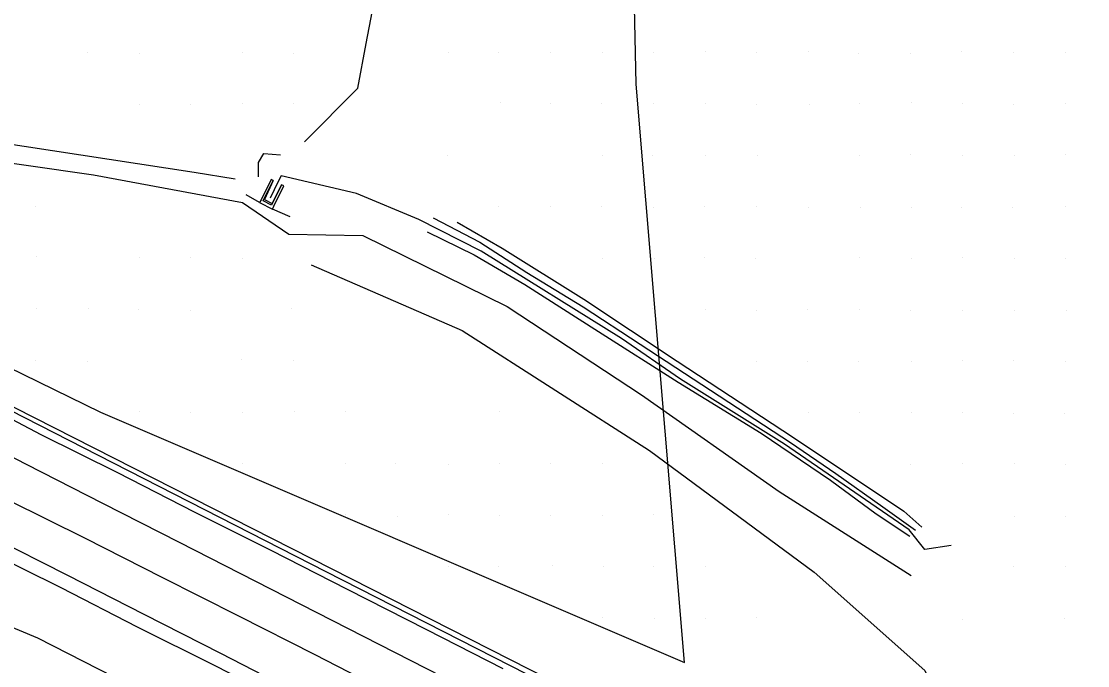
# Model space of a CAD drawing. Extents: x 1602514 to 1609837, y 863887 to 871157.
# Drawn here: x 1606621.5 to 1606932.1, y 866274.3 to 866461.9 of the extents above; entities that cross this region are included whole.
import ezdxf

# ---------------------------------------------------------------- set-up
doc = ezdxf.new("R2010")
doc.units = 0
for name, color, linetype in [('Survey-Centerline', 7, 'Continuous'), ('Survey-Drainage structures-concrete', 7, 'Continuous'), ('Survey-Edge of pavement', 7, 'Continuous'), ('Survey-Flow line', 7, 'Continuous'), ('Survey-Ridge Lines', 7, 'Continuous'), ('Survey-Safety', 7, 'Continuous'), ('Survey-Shoulders', 7, 'Continuous'), ('Survey-Spot dirt', 7, 'Continuous'), ('Survey-Vegetation trees', 7, 'Continuous')]:
    doc.layers.add(name, color=color, linetype=linetype)

msp = doc.modelspace()

# ---------------------------------------------------------------- linework, layer by layer
at = {"layer": 'Survey-Centerline'}
msp.add_lwpolyline([(1606729.92, 866265.74), (1606707.12, 866277.42), (1606684.84, 866288.74), (1606662.48, 866299.93), (1606640.23, 866311.32), (1606617.81, 866322.38)], dxfattribs=at)
msp.add_lwpolyline([(1606729.92, 866265.74), (1606707.12, 866277.42), (1606684.84, 866288.74), (1606662.48, 866299.93), (1606640.23, 866311.32), (1606617.81, 866322.38)], dxfattribs=at)
at = {"layer": 'Survey-Drainage structures-concrete'}
msp.add_lwpolyline([(1606697.33, 866414.29), (1606694.41, 866408.38), (1606691.95, 866409.65), (1606694.87, 866415.55), (1606694.26, 866415.87), (1606691.34, 866409.96), (1606690.92, 866409.12), (1606694.63, 866407.21), (1606695.05, 866408.06), (1606697.97, 866413.96), (1606697.33, 866414.29)], dxfattribs=at)
msp.add_lwpolyline([(1606697.33, 866414.29), (1606694.41, 866408.38), (1606691.95, 866409.65), (1606694.87, 866415.55), (1606694.26, 866415.87), (1606691.34, 866409.96), (1606690.92, 866409.12), (1606694.63, 866407.21), (1606695.05, 866408.06), (1606697.97, 866413.96), (1606697.33, 866414.29)], dxfattribs=at)
at = {"layer": 'Survey-Edge of pavement'}
for points in [[(1606757.28, 866264.35), (1606735.02, 866275.7), (1606712.08, 866287.45), (1606689.79, 866298.77), (1606667.53, 866310.15), (1606645.27, 866321.54), (1606622.98, 866332.86), (1606600.75, 866344.3)], [(1606757.28, 866264.35), (1606735.02, 866275.7), (1606712.08, 866287.45), (1606689.79, 866298.77), (1606667.53, 866310.15), (1606645.27, 866321.54), (1606622.98, 866332.86), (1606600.75, 866344.3)], [(1606612.65, 866311.93), (1606634.97, 866300.67), (1606657.23, 866289.28), (1606679.52, 866277.96), (1606701.74, 866266.51)], [(1606612.65, 866311.93), (1606634.97, 866300.67), (1606657.23, 866289.28), (1606679.52, 866277.96), (1606701.74, 866266.51)]]:
    msp.add_lwpolyline(points, dxfattribs=at)
at = {"layer": 'Survey-Flow line'}
for points in [[(1606418.45, 866459.82), (1606451.98, 866448.84), (1606521.9, 866440.89), (1606671.86, 866417.95), (1606683.83, 866416.05)], [(1606418.45, 866459.82), (1606451.98, 866448.84), (1606521.9, 866440.89), (1606671.86, 866417.95), (1606683.83, 866416.05)], [(1606892.4, 866309.24), (1606884.75, 866308.11), (1606880.14, 866313.84), (1606843.8, 866338.83), (1606813.54, 866357.72), (1606796.34, 866369.56), (1606755.46, 866394.94), (1606737.3, 866404.22), (1606719.13, 866411.8), (1606697.23, 866416.95), (1606696.29, 866415.24), (1606693.94, 866410.37)], [(1606892.4, 866309.24), (1606884.75, 866308.11), (1606880.14, 866313.84), (1606843.8, 866338.83), (1606813.54, 866357.72), (1606796.34, 866369.56), (1606755.46, 866394.94), (1606737.3, 866404.22), (1606719.13, 866411.8), (1606697.23, 866416.95), (1606696.29, 866415.24), (1606693.94, 866410.37)]]:
    msp.add_lwpolyline(points, dxfattribs=at)
at = {"layer": 'Survey-Ridge Lines'}
for p, q in [((1606690.92, 866409.12), (1606687.03, 866411.39)), ((1606690.92, 866409.12), (1606687.03, 866411.39)), ((1606699.86, 866404.98), (1606694.63, 866407.21)), ((1606699.86, 866404.98), (1606694.63, 866407.21))]:
    msp.add_line(p, q, dxfattribs=at)
for points in [[(1606704.02, 866426.84), (1606719.51, 866442.41), (1606722, 866455.5), (1606727.78, 866485.94), (1606723.58, 866507.65), (1606726.37, 866523.08), (1606727.81, 866541.57), (1606719.8, 866557.65), (1606704.37, 866566.61), (1606695.56, 866579.03), (1606688.15, 866611.42), (1606690.57, 866645.67), (1606685.3, 866669.66)], [(1606704.02, 866426.84), (1606719.51, 866442.41), (1606722, 866455.5), (1606727.78, 866485.94), (1606723.58, 866507.65), (1606726.37, 866523.08), (1606727.81, 866541.57), (1606719.8, 866557.65), (1606704.37, 866566.61), (1606695.56, 866579.03), (1606688.15, 866611.42), (1606690.57, 866645.67), (1606685.3, 866669.66)], [(1606309.61, 866518.25), (1606336.32, 866502.07), (1606361.12, 866488.41), (1606388.88, 866471.53), (1606417.69, 866454.35), (1606445.69, 866440.82), (1606479.94, 866420.31), (1606584.83, 866367.03), (1606786.81, 866264.41), (1606870.28, 866222.48), (1606915.7, 866197.46), (1606961.21, 866174.76), (1606984.19, 866162.68), (1607006.66, 866151.58), (1607032.61, 866140.47), (1607055.37, 866127.99), (1607073.56, 866118.59), (1607097.74, 866105.82), (1607116.91, 866094.48), (1607139.13, 866083.05)], [(1606309.61, 866518.25), (1606336.32, 866502.07), (1606361.12, 866488.41), (1606388.88, 866471.53), (1606417.69, 866454.35), (1606445.69, 866440.82), (1606479.94, 866420.31), (1606584.83, 866367.03), (1606786.81, 866264.41), (1606870.28, 866222.48), (1606915.7, 866197.46), (1606961.21, 866174.76), (1606984.19, 866162.68), (1607006.66, 866151.58), (1607032.61, 866140.47), (1607055.37, 866127.99), (1607073.56, 866118.59), (1607097.74, 866105.82), (1607116.91, 866094.48), (1607139.13, 866083.05)], [(1606584.95, 866425.42), (1606642.5, 866417.2), (1606685.95, 866409.12), (1606699.39, 866399.92), (1606720.97, 866399.53), (1606762.99, 866378.83), (1606802.18, 866353.15), (1606842.3, 866324.98), (1606880.69, 866300.57)], [(1606584.95, 866425.42), (1606642.5, 866417.2), (1606685.95, 866409.12), (1606699.39, 866399.92), (1606720.97, 866399.53), (1606762.99, 866378.83), (1606802.18, 866353.15), (1606842.3, 866324.98), (1606880.69, 866300.57)], [(1606690.61, 866416.59), (1606690.61, 866420.77), (1606692.11, 866423.45), (1606697.03, 866423.05)], [(1606690.61, 866416.59), (1606690.61, 866420.77), (1606692.11, 866423.45), (1606697.03, 866423.05)], [(1606694.87, 866415.55), (1606692.31, 866409.99), (1606694.56, 866408.91), (1606697.33, 866414.29)], [(1606694.87, 866415.55), (1606692.31, 866409.99), (1606694.56, 866408.91), (1606697.33, 866414.29)], [(1606741.43, 866404.67), (1606755.05, 866397.56), (1606768.77, 866388.76), (1606785.13, 866378.82), (1606801.74, 866367.93), (1606819.76, 866356.12), (1606845.53, 866339.22), (1606858.82, 866330.25), (1606872.44, 866320.56), (1606879.24, 866315.72), (1606881.98, 866313.77)], [(1606741.43, 866404.67), (1606755.05, 866397.56), (1606768.77, 866388.76), (1606785.13, 866378.82), (1606801.74, 866367.93), (1606819.76, 866356.12), (1606845.53, 866339.22), (1606858.82, 866330.25), (1606872.44, 866320.56), (1606879.24, 866315.72), (1606881.98, 866313.77)], [(1606748.48, 866403.39), (1606761.53, 866395.82), (1606785.35, 866381.04), (1606812.6, 866362.96), (1606846.49, 866340.7), (1606878.62, 866319.26), (1606883.84, 866314.65)], [(1606748.48, 866403.39), (1606761.53, 866395.82), (1606785.35, 866381.04), (1606812.6, 866362.96), (1606846.49, 866340.7), (1606878.62, 866319.26), (1606883.84, 866314.65)], [(1606739.72, 866400.57), (1606753.38, 866393.96), (1606768.17, 866385.26), (1606789.66, 866371.61), (1606812.87, 866356.86), (1606837.04, 866342), (1606857.2, 866328.27), (1606870.52, 866318.47), (1606880.37, 866312.01)], [(1606739.72, 866400.57), (1606753.38, 866393.96), (1606768.17, 866385.26), (1606789.66, 866371.61), (1606812.87, 866356.86), (1606837.04, 866342), (1606857.2, 866328.27), (1606870.52, 866318.47), (1606880.37, 866312.01)], [(1606705.95, 866391.04), (1606749.91, 866371.86), (1606804.54, 866336.96), (1606852.5, 866301.52), (1606884.69, 866272.84), (1606902.13, 866236.07), (1606918.95, 866213.85)], [(1606705.95, 866391.04), (1606749.91, 866371.86), (1606804.54, 866336.96), (1606852.5, 866301.52), (1606884.69, 866272.84), (1606902.13, 866236.07), (1606918.95, 866213.85)], [(1606648.51, 866270.94), (1606626.28, 866282.31), (1606602.96, 866291.96)], [(1606648.51, 866270.94), (1606626.28, 866282.31), (1606602.96, 866291.96)]]:
    msp.add_lwpolyline(points, dxfattribs=at)
at = {"layer": 'Survey-Safety'}
msp.add_lwpolyline([(1606461.71, 866429.07), (1606498.95, 866409.93), (1606571.22, 866372.66), (1606643.89, 866335.62), (1606710.17, 866301.71), (1606788.24, 866261.93), (1606888.38, 866210.5), (1606977.39, 866165.76), (1607063.34, 866122.4)], dxfattribs=at)
msp.add_lwpolyline([(1606461.71, 866429.07), (1606498.95, 866409.93), (1606571.22, 866372.66), (1606643.89, 866335.62), (1606710.17, 866301.71), (1606788.24, 866261.93), (1606888.38, 866210.5), (1606977.39, 866165.76), (1607063.34, 866122.4)], dxfattribs=at)
at = {"layer": 'Survey-Shoulders'}
for points in [[(1606761.88, 866273.34), (1606739.62, 866284.69), (1606716.54, 866296.5), (1606694.26, 866307.83), (1606671.9, 866319.02), (1606649.65, 866330.4), (1606627.23, 866341.47), (1606605.1, 866353.11)], [(1606761.88, 866273.34), (1606739.62, 866284.69), (1606716.54, 866296.5), (1606694.26, 866307.83), (1606671.9, 866319.02), (1606649.65, 866330.4), (1606627.23, 866341.47), (1606605.1, 866353.11)], [(1606700.02, 866263.02), (1606677.73, 866274.34), (1606655.38, 866285.53), (1606633.12, 866296.92), (1606610.71, 866307.98)], [(1606700.02, 866263.02), (1606677.73, 866274.34), (1606655.38, 866285.53), (1606633.12, 866296.92), (1606610.71, 866307.98)]]:
    msp.add_lwpolyline(points, dxfattribs=at)
at = {"layer": 'Survey-Spot dirt'}
for p, q in [((1606640.87, 866452.88), (1606640.87, 866452.88)), ((1606640.87, 866452.88), (1606640.87, 866452.88)), ((1606655.87, 866452.62), (1606655.87, 866452.62)), ((1606655.87, 866452.62), (1606655.87, 866452.62)), ((1606685.85, 866452.96), (1606685.85, 866452.96)), ((1606685.85, 866452.96), (1606685.85, 866452.96)), ((1606700.92, 866452.68), (1606700.92, 866452.68)), ((1606700.92, 866452.68), (1606700.92, 866452.68)), ((1606746.01, 866452.82), (1606746.01, 866452.82)), ((1606746.01, 866452.82), (1606746.01, 866452.82)), ((1606760.59, 866452.79), (1606760.59, 866452.79)), ((1606760.59, 866452.79), (1606760.59, 866452.79)), ((1606775.71, 866452.95), (1606775.71, 866452.95)), ((1606775.71, 866452.95), (1606775.71, 866452.95)), ((1606790.86, 866452.72), (1606790.86, 866452.72)), ((1606790.86, 866452.72), (1606790.86, 866452.72)), ((1606805.74, 866452.8), (1606805.74, 866452.8)), ((1606805.74, 866452.8), (1606805.74, 866452.8)), ((1606820.69, 866453), (1606820.69, 866453)), ((1606820.69, 866453), (1606820.69, 866453)), ((1606835.56, 866452.82), (1606835.56, 866452.82)), ((1606835.56, 866452.82), (1606835.56, 866452.82)), ((1606850.74, 866453.05), (1606850.74, 866453.05)), ((1606850.74, 866453.05), (1606850.74, 866453.05)), ((1606865.44, 866452.64), (1606865.44, 866452.64)), ((1606865.44, 866452.64), (1606865.44, 866452.64)), ((1606880.64, 866452.65), (1606880.64, 866452.65)), ((1606880.64, 866452.65), (1606880.64, 866452.65)), ((1606895.5, 866453.08), (1606895.5, 866453.08)), ((1606895.5, 866453.08), (1606895.5, 866453.08)), ((1606910.59, 866452.82), (1606910.59, 866452.82)), ((1606910.59, 866452.82), (1606910.59, 866452.82)), ((1606925.8, 866452.87), (1606925.8, 866452.87)), ((1606925.8, 866452.87), (1606925.8, 866452.87)), ((1606655.8, 866437.74), (1606655.8, 866437.74)), ((1606655.8, 866437.74), (1606655.8, 866437.74)), ((1606670.71, 866437.59), (1606670.71, 866437.59)), ((1606670.71, 866437.59), (1606670.71, 866437.59)), ((1606685.98, 866437.95), (1606685.98, 866437.95)), ((1606685.98, 866437.95), (1606685.98, 866437.95)), ((1606700.85, 866438), (1606700.85, 866438)), ((1606700.85, 866438), (1606700.85, 866438)), ((1606761.1, 866438.19), (1606761.1, 866438.19)), ((1606761.1, 866438.19), (1606761.1, 866438.19)), ((1606775.79, 866437.89), (1606775.79, 866437.89)), ((1606775.79, 866437.89), (1606775.79, 866437.89)), ((1606790.59, 866438.05), (1606790.59, 866438.05)), ((1606790.59, 866438.05), (1606790.59, 866438.05)), ((1606805.7, 866437.86), (1606805.7, 866437.86)), ((1606805.7, 866437.86), (1606805.7, 866437.86)), ((1606820.76, 866437.85), (1606820.76, 866437.85)), ((1606820.76, 866437.85), (1606820.76, 866437.85)), ((1606835.72, 866437.65), (1606835.72, 866437.65)), ((1606835.72, 866437.65), (1606835.72, 866437.65)), ((1606851.06, 866437.72), (1606851.06, 866437.72)), ((1606851.06, 866437.72), (1606851.06, 866437.72)), ((1606865.77, 866437.87), (1606865.77, 866437.87)), ((1606865.77, 866437.87), (1606865.77, 866437.87)), ((1606880.77, 866438.23), (1606880.77, 866438.23)), ((1606880.77, 866438.23), (1606880.77, 866438.23)), ((1606895.58, 866438.11), (1606895.58, 866438.11)), ((1606895.58, 866438.11), (1606895.58, 866438.11)), ((1606910.52, 866437.67), (1606910.52, 866437.67)), ((1606910.52, 866437.67), (1606910.52, 866437.67)), ((1606925.7, 866437.88), (1606925.7, 866437.88)), ((1606925.7, 866437.88), (1606925.7, 866437.88)), ((1606745.67, 866422.85), (1606745.67, 866422.85)), ((1606745.67, 866422.85), (1606745.67, 866422.85)), ((1606790.77, 866422.71), (1606790.77, 866422.71)), ((1606790.77, 866422.71), (1606790.77, 866422.71)), ((1606805.43, 866422.79), (1606805.43, 866422.79)), ((1606805.43, 866422.79), (1606805.43, 866422.79)), ((1606820.75, 866422.92), (1606820.75, 866422.92)), ((1606820.75, 866422.92), (1606820.75, 866422.92)), ((1606836.01, 866422.8), (1606836.01, 866422.8)), ((1606836.01, 866422.8), (1606836.01, 866422.8)), ((1606865.7, 866422.96), (1606865.7, 866422.96)), ((1606865.7, 866422.96), (1606865.7, 866422.96)), ((1606880.63, 866422.99), (1606880.63, 866422.99)), ((1606880.63, 866422.99), (1606880.63, 866422.99)), ((1606895.61, 866422.83), (1606895.61, 866422.83)), ((1606895.61, 866422.83), (1606895.61, 866422.83)), ((1606910.75, 866422.85), (1606910.75, 866422.85)), ((1606910.75, 866422.85), (1606910.75, 866422.85)), ((1606925.62, 866422.99), (1606925.62, 866422.99)), ((1606925.62, 866422.99), (1606925.62, 866422.99)), ((1606625.71, 866408), (1606625.71, 866408)), ((1606625.71, 866408), (1606625.71, 866408)), ((1606760.47, 866408.05), (1606760.47, 866408.05)), ((1606760.47, 866408.05), (1606760.47, 866408.05)), ((1606775.66, 866407.85), (1606775.66, 866407.85)), ((1606775.66, 866407.85), (1606775.66, 866407.85)), ((1606790.64, 866407.99), (1606790.64, 866407.99)), ((1606790.64, 866407.99), (1606790.64, 866407.99)), ((1606805.63, 866407.8), (1606805.63, 866407.8)), ((1606805.63, 866407.8), (1606805.63, 866407.8)), ((1606820.53, 866408.05), (1606820.53, 866408.05)), ((1606820.53, 866408.05), (1606820.53, 866408.05)), ((1606835.79, 866407.95), (1606835.79, 866407.95)), ((1606835.79, 866407.95), (1606835.79, 866407.95)), ((1606850.67, 866407.64), (1606850.67, 866407.64)), ((1606850.67, 866407.64), (1606850.67, 866407.64)), ((1606865.84, 866407.84), (1606865.84, 866407.84)), ((1606865.84, 866407.84), (1606865.84, 866407.84)), ((1606880.89, 866407.77), (1606880.89, 866407.77)), ((1606880.89, 866407.77), (1606880.89, 866407.77)), ((1606895.48, 866407.78), (1606895.48, 866407.78)), ((1606895.48, 866407.78), (1606895.48, 866407.78)), ((1606910.37, 866407.75), (1606910.37, 866407.75)), ((1606910.37, 866407.75), (1606910.37, 866407.75)), ((1606925.66, 866408.06), (1606925.66, 866408.06)), ((1606925.66, 866408.06), (1606925.66, 866408.06)), ((1606625.81, 866393.33), (1606625.81, 866393.33)), ((1606625.81, 866393.33), (1606625.81, 866393.33)), ((1606655.91, 866393.21), (1606655.91, 866393.21)), ((1606655.91, 866393.21), (1606655.91, 866393.21)), ((1606670.87, 866393.27), (1606670.87, 866393.27)), ((1606670.87, 866393.27), (1606670.87, 866393.27)), ((1606685.83, 866392.91), (1606685.83, 866392.91)), ((1606685.83, 866392.91), (1606685.83, 866392.91)), ((1606790.66, 866392.91), (1606790.66, 866392.91)), ((1606790.66, 866392.91), (1606790.66, 866392.91)), ((1606805.96, 866392.83), (1606805.96, 866392.83)), ((1606805.96, 866392.83), (1606805.96, 866392.83)), ((1606820.65, 866393.08), (1606820.65, 866393.08)), ((1606820.65, 866393.08), (1606820.65, 866393.08)), ((1606865.75, 866393.09), (1606865.75, 866393.09)), ((1606865.75, 866393.09), (1606865.75, 866393.09)), ((1606880.71, 866392.98), (1606880.71, 866392.98)), ((1606880.71, 866392.98), (1606880.71, 866392.98)), ((1606895.7, 866393.14), (1606895.7, 866393.14)), ((1606895.7, 866393.14), (1606895.7, 866393.14)), ((1606910.73, 866392.96), (1606910.73, 866392.96)), ((1606910.73, 866392.96), (1606910.73, 866392.96)), ((1606835.37, 866392.75), (1606835.37, 866392.75)), ((1606835.37, 866392.75), (1606835.37, 866392.75)), ((1606925.77, 866392.82), (1606925.77, 866392.82)), ((1606925.77, 866392.82), (1606925.77, 866392.82)), ((1606625.82, 866378.34), (1606625.82, 866378.34)), ((1606625.82, 866378.34), (1606625.82, 866378.34)), ((1606641.05, 866378.26), (1606641.05, 866378.26)), ((1606641.05, 866378.26), (1606641.05, 866378.26)), ((1606655.73, 866378.03), (1606655.73, 866378.03)), ((1606655.73, 866378.03), (1606655.73, 866378.03)), ((1606670.65, 866377.6), (1606670.65, 866377.6)), ((1606670.65, 866377.6), (1606670.65, 866377.6)), ((1606700.31, 866378.29), (1606700.31, 866378.29)), ((1606700.31, 866378.29), (1606700.31, 866378.29)), ((1606805.32, 866378.25), (1606805.32, 866378.25)), ((1606805.32, 866378.25), (1606805.32, 866378.25)), ((1606820.9, 866377.87), (1606820.9, 866377.87)), ((1606820.9, 866377.87), (1606820.9, 866377.87)), ((1606835.75, 866377.58), (1606835.75, 866377.58)), ((1606835.75, 866377.58), (1606835.75, 866377.58)), ((1606850.57, 866377.89), (1606850.57, 866377.89)), ((1606850.57, 866377.89), (1606850.57, 866377.89)), ((1606865.65, 866377.97), (1606865.65, 866377.97)), ((1606865.65, 866377.97), (1606865.65, 866377.97)), ((1606880.66, 866377.76), (1606880.66, 866377.76)), ((1606880.66, 866377.76), (1606880.66, 866377.76)), ((1606895.62, 866377.85), (1606895.62, 866377.85)), ((1606895.62, 866377.85), (1606895.62, 866377.85)), ((1606910.68, 866377.81), (1606910.68, 866377.81)), ((1606910.68, 866377.81), (1606910.68, 866377.81)), ((1606926.04, 866377.68), (1606926.04, 866377.68)), ((1606926.04, 866377.68), (1606926.04, 866377.68)), ((1606625.74, 866363.07), (1606625.74, 866363.07)), ((1606625.74, 866363.07), (1606625.74, 866363.07)), ((1606640.88, 866362.75), (1606640.88, 866362.75)), ((1606640.88, 866362.75), (1606640.88, 866362.75)), ((1606685.55, 866363.35), (1606685.55, 866363.35)), ((1606685.55, 866363.35), (1606685.55, 866363.35)), ((1606700.91, 866363.08), (1606700.91, 866363.08)), ((1606700.91, 866363.08), (1606700.91, 866363.08)), ((1606835.73, 866362.77), (1606835.73, 866362.77)), ((1606835.73, 866362.77), (1606835.73, 866362.77)), ((1606850.6, 866362.77), (1606850.6, 866362.77)), ((1606850.6, 866362.77), (1606850.6, 866362.77)), ((1606865.52, 866362.95), (1606865.52, 866362.95)), ((1606865.52, 866362.95), (1606865.52, 866362.95)), ((1606880.71, 866362.77), (1606880.71, 866362.77)), ((1606880.71, 866362.77), (1606880.71, 866362.77)), ((1606895.61, 866363.03), (1606895.61, 866363.03)), ((1606895.61, 866363.03), (1606895.61, 866363.03)), ((1606910.64, 866363.01), (1606910.64, 866363.01)), ((1606910.64, 866363.01), (1606910.64, 866363.01)), ((1606925.6, 866362.91), (1606925.6, 866362.91)), ((1606925.6, 866362.91), (1606925.6, 866362.91)), ((1606655.83, 866348.26), (1606655.83, 866348.26)), ((1606655.83, 866348.26), (1606655.83, 866348.26)), ((1606670.65, 866347.89), (1606670.65, 866347.89)), ((1606670.65, 866347.89), (1606670.65, 866347.89)), ((1606685.86, 866348.1), (1606685.86, 866348.1)), ((1606685.86, 866348.1), (1606685.86, 866348.1)), ((1606700.96, 866348.37), (1606700.96, 866348.37)), ((1606700.96, 866348.37), (1606700.96, 866348.37)), ((1606715.86, 866348.17), (1606715.86, 866348.17)), ((1606715.86, 866348.17), (1606715.86, 866348.17)), ((1606760.67, 866348.28), (1606760.67, 866348.28)), ((1606760.67, 866348.28), (1606760.67, 866348.28)), ((1606850.73, 866347.86), (1606850.73, 866347.86)), ((1606850.73, 866347.86), (1606850.73, 866347.86)), ((1606865.62, 866347.96), (1606865.62, 866347.96)), ((1606865.62, 866347.96), (1606865.62, 866347.96)), ((1606880.68, 866347.97), (1606880.68, 866347.97)), ((1606880.68, 866347.97), (1606880.68, 866347.97)), ((1606895.68, 866347.88), (1606895.68, 866347.88)), ((1606895.68, 866347.88), (1606895.68, 866347.88)), ((1606910.67, 866347.8), (1606910.67, 866347.8)), ((1606910.67, 866347.8), (1606910.67, 866347.8)), ((1606925.45, 866347.67), (1606925.45, 866347.67)), ((1606925.45, 866347.67), (1606925.45, 866347.67)), ((1606685.8, 866333.1), (1606685.8, 866333.1)), ((1606685.8, 866333.1), (1606685.8, 866333.1)), ((1606715.95, 866333.29), (1606715.95, 866333.29)), ((1606715.95, 866333.29), (1606715.95, 866333.29)), ((1606730.57, 866333.01), (1606730.57, 866333.01)), ((1606730.57, 866333.01), (1606730.57, 866333.01)), ((1606745.81, 866333), (1606745.81, 866333)), ((1606745.81, 866333), (1606745.81, 866333)), ((1606760.8, 866333.19), (1606760.8, 866333.19)), ((1606760.8, 866333.19), (1606760.8, 866333.19)), ((1606775.69, 866333.04), (1606775.69, 866333.04)), ((1606775.69, 866333.04), (1606775.69, 866333.04)), ((1606790.8, 866333.06), (1606790.8, 866333.06)), ((1606790.8, 866333.06), (1606790.8, 866333.06)), ((1606880.65, 866333), (1606880.65, 866333)), ((1606880.65, 866333), (1606880.65, 866333)), ((1606895.55, 866333.1), (1606895.55, 866333.1)), ((1606895.55, 866333.1), (1606895.55, 866333.1)), ((1606910.71, 866333.05), (1606910.71, 866333.05)), ((1606910.71, 866333.05), (1606910.71, 866333.05)), ((1606925.73, 866332.86), (1606925.73, 866332.86)), ((1606925.73, 866332.86), (1606925.73, 866332.86)), ((1606745.92, 866318.33), (1606745.92, 866318.33)), ((1606745.92, 866318.33), (1606745.92, 866318.33)), ((1606805.7, 866318.29), (1606805.7, 866318.29)), ((1606805.7, 866318.29), (1606805.7, 866318.29)), ((1606715.86, 866318.21), (1606715.86, 866318.21)), ((1606715.86, 866318.21), (1606715.86, 866318.21)), ((1606730.94, 866317.83), (1606730.94, 866317.83)), ((1606730.94, 866317.83), (1606730.94, 866317.83)), ((1606760.7, 866318.08), (1606760.7, 866318.08)), ((1606760.7, 866318.08), (1606760.7, 866318.08)), ((1606775.79, 866317.98), (1606775.79, 866317.98)), ((1606775.79, 866317.98), (1606775.79, 866317.98)), ((1606790.88, 866318.07), (1606790.88, 866318.07)), ((1606790.88, 866318.07), (1606790.88, 866318.07)), ((1606910.82, 866317.71), (1606910.82, 866317.71)), ((1606910.82, 866317.71), (1606910.82, 866317.71)), ((1606925.75, 866317.85), (1606925.75, 866317.85)), ((1606925.75, 866317.85), (1606925.75, 866317.85)), ((1606745.97, 866303.06), (1606745.97, 866303.06)), ((1606745.97, 866303.06), (1606745.97, 866303.06)), ((1606760.6, 866303.13), (1606760.6, 866303.13)), ((1606760.6, 866303.13), (1606760.6, 866303.13)), ((1606776.11, 866303.31), (1606776.11, 866303.31)), ((1606776.11, 866303.31), (1606776.11, 866303.31)), ((1606791.05, 866303.05), (1606791.05, 866303.05)), ((1606791.05, 866303.05), (1606791.05, 866303.05)), ((1606805.73, 866303.1), (1606805.73, 866303.1)), ((1606805.73, 866303.1), (1606805.73, 866303.1)), ((1606820.77, 866303.23), (1606820.77, 866303.23)), ((1606820.77, 866303.23), (1606820.77, 866303.23)), ((1606910.58, 866303.1), (1606910.58, 866303.1)), ((1606910.58, 866303.1), (1606910.58, 866303.1)), ((1606925.78, 866303.06), (1606925.78, 866303.06)), ((1606925.78, 866303.06), (1606925.78, 866303.06)), ((1606790.77, 866288.21), (1606790.77, 866288.21)), ((1606790.77, 866288.21), (1606790.77, 866288.21)), ((1606806.08, 866288.02), (1606806.08, 866288.02)), ((1606806.08, 866288.02), (1606806.08, 866288.02)), ((1606820.9, 866288.06), (1606820.9, 866288.06)), ((1606820.9, 866288.06), (1606820.9, 866288.06)), ((1606835.78, 866288.19), (1606835.78, 866288.19)), ((1606835.78, 866288.19), (1606835.78, 866288.19)), ((1606895.78, 866287.74), (1606895.78, 866287.74)), ((1606895.78, 866287.74), (1606895.78, 866287.74)), ((1606925.53, 866288.14), (1606925.53, 866288.14)), ((1606925.53, 866288.14), (1606925.53, 866288.14))]:
    msp.add_line(p, q, dxfattribs=at)
at = {"layer": 'Survey-Vegetation trees'}
msp.add_lwpolyline([(1606491.27, 866423.03), (1606644.53, 866348.1), (1606814.7, 866275.17), (1606800.58, 866443.57), (1606795.3, 866691.63), (1606726.49, 866726.88), (1606661.55, 866725.39), (1606579.3, 866712.04)], dxfattribs=at)
msp.add_lwpolyline([(1606491.27, 866423.03), (1606644.53, 866348.1), (1606814.7, 866275.17), (1606800.58, 866443.57), (1606795.3, 866691.63), (1606726.49, 866726.88), (1606661.55, 866725.39), (1606579.3, 866712.04)], dxfattribs=at)

doc.saveas('drawing.dxf')
